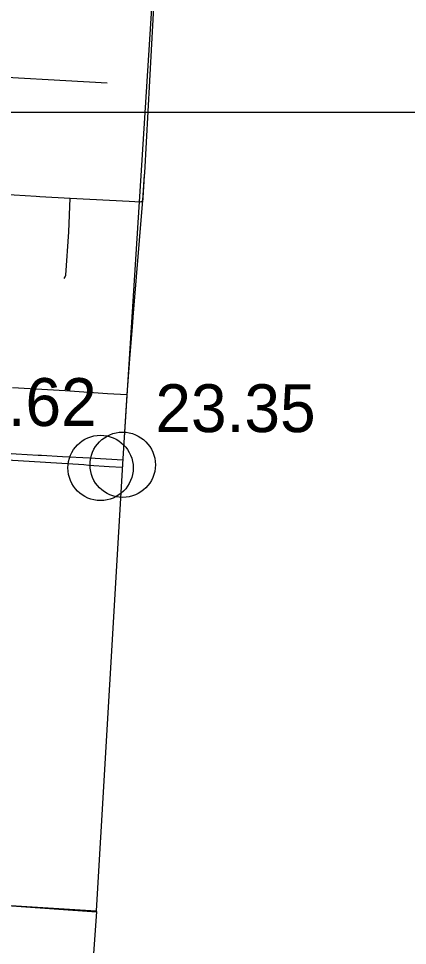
# Model space of a CAD drawing. Extents: x 1659811 to 1934326, y 644115 to 934867.
# Drawn here: x 1891809 to 1900739, y 746358 to 767651 of the extents above; entities that cross this region are included whole.
import ezdxf

# ---------------------------------------------------------------- set-up
doc = ezdxf.new("R2010")
doc.units = 0
for name, color, linetype in [('Default', 7, 'Continuous'), ('GM_X_Adjacent_County', 7, 'Continuous'), ('GM_X_City_Street', 7, 'Continuous'), ('GM_X_County', 7, 'Continuous'), ('GM_X_County_Road', 7, 'Continuous'), ('GM_X_State_Route', 7, 'Continuous'), ('GM_X_Township', 7, 'Continuous'), ('GM_X_Township_Road', 7, 'Continuous'), ('SC_Scratch1', 7, 'Continuous')]:
    doc.layers.add(name, color=color, linetype=linetype)

msp = doc.modelspace()

# ---------------------------------------------------------------- linework, layer by layer
at = {"layer": 'Default'}
for centre in [(1893692, 757328), (1894200, 757400)]:
    msp.add_circle(centre, 750, dxfattribs=at)
at = {"layer": 'GM_X_Adjacent_County'}
msp.add_line((1895282, 774451), (1894201, 757542), dxfattribs=at)
at = {"layer": 'GM_X_City_Street'}
for points in [[(1890335, 763685), (1890482, 763677), (1891197, 763632), (1892213, 763572)], [(1892853, 761682), (1892880, 761718), (1892897, 761759), (1892963, 762753), (1892991, 763528)], [(1891674, 759179), (1892879, 759110), (1893855, 759041), (1894293, 759014)]]:
    msp.add_lwpolyline(points, dxfattribs=at)
at = {"layer": 'GM_X_County'}
msp.add_lwpolyline([(1872453, 775754), (1878568, 775400), (1881788, 775208), (1885545, 774992), (1886187, 774949), (1887084, 774902), (1887135, 774898), (1889887, 774731), (1895282, 774451), (1895251, 773958), (1895161, 772565), (1894704, 764108), (1894692, 764059), (1894658, 763478), (1894436, 760788), (1894418, 760567), (1894359, 759837), (1894293, 759014), (1894201, 757542), (1893595, 747153), (1893596, 747130), (1893480, 745419)], dxfattribs=at)
at = {"layer": 'GM_X_County_Road'}
for points in [[(1894613, 763444), (1894625, 763445), (1894638, 763449), (1894648, 763459), (1894657, 763468), (1894663, 763480), (1894667, 763496), (1894671, 763532), (1894702, 764044), (1894704, 764065), (1894710, 764091)], [(1892213, 763572), (1892299, 763566), (1892991, 763528), (1894351, 763455), (1894607, 763444), (1894613, 763444)], [(1891292, 757531), (1891551, 757514), (1893306, 757404), (1893425, 757394), (1893891, 757364)], [(1893891, 757364), (1894191, 757345)], [(1890890, 747323), (1893595, 747153)]]:
    msp.add_lwpolyline(points, dxfattribs=at)
at = {"layer": 'GM_X_State_Route'}
for points in [[(1891524, 757667), (1891758, 757652), (1892259, 757623)], [(1892259, 757623), (1892339, 757618), (1892821, 757591), (1893440, 757556), (1894201, 757515)]]:
    msp.add_lwpolyline(points, dxfattribs=at)
at = {"layer": 'GM_X_Township'}
msp.add_lwpolyline([(1874500, 748336), (1876824, 748206), (1876978, 748198), (1877032, 748194), (1877412, 748174), (1877951, 748147), (1881647, 747908), (1883661, 747781), (1885552, 747665), (1889060, 747444), (1890890, 747323), (1893596, 747130)], dxfattribs=at)
at = {"layer": 'GM_X_Township_Road'}
msp.add_lwpolyline([(1890584, 766357), (1893842, 766172)], dxfattribs=at)
at = {"layer": 'SC_Scratch1'}
msp.add_lwpolyline([(1729596, 899996), (1925846, 899996), (1925846, 765496), (1729596, 765496)], close=True, dxfattribs=at)

# ---------------------------------------------------------------- texts
at = {"layer": 'Default'}
for s, p in [('23.62', (1889923, 758291)), ('23.35', (1894950, 758150))]:
    msp.add_text(s, height=1100, dxfattribs=at).set_placement(p)

doc.saveas('drawing.dxf')
